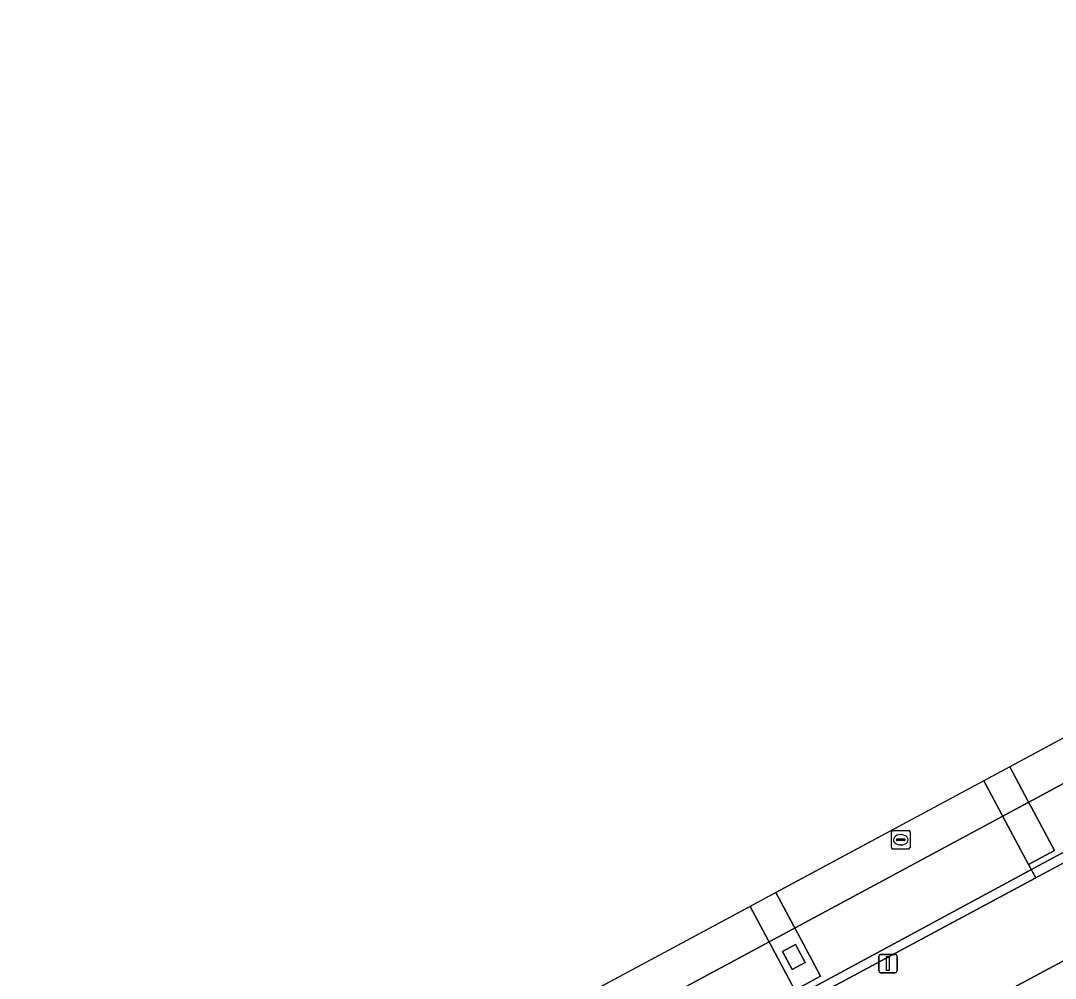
# Model space of a CAD drawing. Extents: x 159489 to 160304, y 383825 to 384531.
# Drawn here: x 159488.5 to 159544.6, y 384336.8 to 384388.6 of the extents above; entities that cross this region are included whole.
import ezdxf

# ---------------------------------------------------------------- set-up
doc = ezdxf.new("R2010")
doc.units = 0
for name, color, linetype in [('IMGEO_Berm_open', 7, 'Continuous'), ('IMGEO_Dek', 7, 'Continuous'), ('IMGEO_Groenvoorziening', 7, 'Continuous'), ('IMGEO_Lichtmast', 7, 'Continuous'), ('IMGEO_Pijler', 7, 'Continuous'), ('IMGEO_Rijbaan_regionaal_gesloten', 7, 'Continuous'), ('IMGEO_Rioolput', 7, 'Continuous'), ('IMGEO_Voetgangersgebied_gesloten', 7, 'Continuous'), ('IMGEO_Voetgangersgebied_open', 7, 'Continuous')]:
    doc.layers.add(name, color=color, linetype=linetype)

msp = doc.modelspace()

# ---------------------------------------------------------------- linework, layer by layer
at = {"layer": 'IMGEO_Berm_open'}
msp.add_lwpolyline([(159506.853, 384322.564), (159549.818, 384345.616), (159555.628, 384348.734), (159555.907, 384348.884), (159569.121, 384355.973), (159618.393, 384382.41), (159620.115, 384383.333), (159619.966, 384383.61), (159617.94, 384382.518), (159616.597, 384381.793), (159595.84, 384370.739), (159577.717, 384361.023), (159568.472, 384356.103), (159557.818, 384350.431), (159555.814, 384349.365), (159555.254, 384349.067), (159549.006, 384345.74), (159548.566, 384345.506), (159543.661, 384342.895), (159543.262, 384342.679), (159524.772, 384332.69)], dxfattribs=at)
at = {"layer": 'IMGEO_Dek'}
msp.add_lwpolyline([(159488.508, 384319.441), (159491.36, 384314.274), (159493.126, 384315.218), (159493.745, 384315.549), (159500.607, 384319.217), (159503.5, 384320.764), (159504.356, 384321.224), (159506.58, 384322.417), (159506.853, 384322.564), (159543.492, 384342.222), (159549.818, 384345.616), (159555.628, 384348.734), (159555.907, 384348.884), (159569.121, 384355.973), (159618.393, 384382.41), (159620.115, 384383.333), (159619.966, 384383.61), (159618.385, 384386.561), (159617.271, 384388.641)], close=True, dxfattribs=at)
at = {"layer": 'IMGEO_Groenvoorziening'}
msp.add_lwpolyline([(159578.411, 384329.953), (159562.552, 384338.47), (159554.539, 384342.832), (159541.465, 384335.842)], dxfattribs=at)
at = {"layer": 'IMGEO_Lichtmast'}
for p, q in [((159534.992, 384337.184), (159534.992, 384337.984)), ((159534.992, 384337.984), (159534.992, 384337.184)), ((159535.092, 384338.084), (159535.882, 384338.084)), ((159535.882, 384338.084), (159535.092, 384338.084)), ((159535.982, 384337.984), (159535.982, 384337.184)), ((159535.982, 384337.184), (159535.982, 384337.984)), ((159535.882, 384337.084), (159535.092, 384337.084)), ((159535.092, 384337.084), (159535.882, 384337.084))]:
    msp.add_line(p, q, dxfattribs=at)
msp.add_lwpolyline([(159535.412, 384337.959), (159535.562, 384337.959), (159535.562, 384337.209), (159535.412, 384337.209), (159535.412, 384337.959)], dxfattribs=at)
for centre, start, end in [((159535.092, 384337.984), 90, 180), ((159535.092, 384337.984), 90, 180), ((159535.882, 384337.984), 0, 90), ((159535.882, 384337.984), 360, 90), ((159535.092, 384337.184), 180, 270), ((159535.092, 384337.184), 180, 270), ((159535.882, 384337.184), 270, 0), ((159535.882, 384337.184), 270, 0)]:
    msp.add_arc(centre, 0.1, start, end, dxfattribs=at)
at = {"layer": 'IMGEO_Pijler'}
for points in [[(159540.688, 384347.484), (159541.667, 384345.648), (159541.865, 384345.278), (159543.105, 384342.953), (159544.516, 384343.706), (159543.272, 384346.037), (159543.077, 384346.403), (159542.097, 384348.241)], [(159528.02, 384340.675), (159528.995, 384338.855), (159529.211, 384338.451), (159530.443, 384336.15), (159531.845, 384336.901), (159530.611, 384339.207), (159530.396, 384339.607), (159529.421, 384341.428)], [(159530.308, 384337.262), (159531.013, 384337.639), (159530.491, 384338.615), (159529.786, 384338.238)], [(159530.308, 384337.262), (159529.786, 384338.238), (159530.491, 384338.615), (159531.013, 384337.639)]]:
    msp.add_lwpolyline(points, close=True, dxfattribs=at)
at = {"layer": 'IMGEO_Rijbaan_regionaal_gesloten'}
msp.add_lwpolyline([(159489.531, 384317.589), (159499.262, 384322.788), (159516.94, 384332.242), (159553.091, 384351.689), (159570.032, 384360.747), (159613.14, 384383.883), (159618.33, 384386.664), (159617.271, 384388.641), (159488.508, 384319.441)], close=True, dxfattribs=at)
msp.add_lwpolyline([(159524.772, 384332.69), (159543.262, 384342.679), (159543.661, 384342.895), (159548.566, 384345.506), (159549.006, 384345.74), (159555.254, 384349.067), (159555.814, 384349.365), (159557.818, 384350.431), (159568.472, 384356.103), (159577.717, 384361.023), (159595.84, 384370.739), (159616.597, 384381.793), (159617.94, 384382.518), (159619.966, 384383.61), (159618.33, 384386.664), (159613.14, 384383.883), (159570.032, 384360.747), (159553.091, 384351.689), (159516.94, 384332.242)], dxfattribs=at)
at = {"layer": 'IMGEO_Rioolput'}
for p, q in [((159535.688, 384343.861), (159535.688, 384344.713)), ((159535.763, 384344.787), (159536.615, 384344.787)), ((159536.689, 384344.713), (159536.689, 384343.861)), ((159535.947, 384344.281), (159535.947, 384344.293)), ((159536.385, 384344.244), (159535.987, 384344.244)), ((159535.99, 384344.33), (159536.388, 384344.33)), ((159536.176, 384344.567), (159536.201, 384344.567)), ((159536.431, 384344.293), (159536.431, 384344.281)), ((159536.615, 384343.787), (159535.763, 384343.787)), ((159536.199, 384344.007), (159536.174, 384344.007))]:
    msp.add_line(p, q, dxfattribs=at)
for points in [[(159535.688, 384343.861), (159535.688, 384344.713)], [(159535.763, 384344.787), (159536.615, 384344.787)], [(159536.689, 384344.713), (159536.689, 384343.861)], [(159536.615, 384343.787), (159535.763, 384343.787)]]:
    msp.add_lwpolyline(points, dxfattribs=at)
for centre, radius, start, end in [((159535.765, 384344.711), 0.0765, 91.552, 178.448), ((159535.765, 384344.711), 0.0765, 91.552, 178.448), ((159536.613, 384344.711), 0.0765, 1.552, 88.448), ((159536.613, 384344.711), 0.0765, 1.552, 88.448), ((159535.987, 384344.29), 0.0403, 85.8775, 175.7526), ((159535.984, 384344.28), 0.0366, 178.938, 274.7102), ((159536.388, 384344.287), 0.043, 264.8664, 352.4533), ((159536.392, 384344.292), 0.0386, 1.7309, 96.639), ((159535.765, 384343.863), 0.0765, 181.552, 268.448), ((159535.765, 384343.863), 0.0765, 181.552, 268.448), ((159536.613, 384343.863), 0.0765, 271.552, 358.448), ((159536.613, 384343.863), 0.0765, 271.552, 358.448)]:
    msp.add_arc(centre, radius, start, end, dxfattribs=at)
for centre, major_axis, ratio, start_param, end_param in [((159536.175, 384344.287), (-0.387, 0.002), 0.722429, 4.712389, 7.853982), ((159536.2, 384344.287), (-0.39, 0.002), 0.717154, 1.570796, 4.712389)]:
    msp.add_ellipse(centre, major_axis=major_axis, ratio=ratio, start_param=start_param, end_param=end_param, dxfattribs=at)
at = {"layer": 'IMGEO_Voetgangersgebied_gesloten'}
for points in [[(159544.6, 384349.586), (159542.097, 384348.241), (159543.077, 384346.403), (159543.272, 384346.037), (159544.516, 384343.706), (159543.105, 384342.953), (159543.495, 384342.224), (159506.832, 384322.556), (159506.447, 384323.307), (159506.177, 384323.161), (159505.105, 384322.58), (159503.903, 384324.798), (159503.648, 384325.269), (159502.679, 384327.057), (159496.453, 384323.711), (159499.089, 384318.808), (159499.214, 384318.527), (159500.366, 384319.043), (159501.968, 384315.441), (159500.822, 384314.935), (159500.96, 384314.643)], [(159502.21, 384314.104), (159504.629, 384315.388), (159521.207, 384324.29), (159520.929, 384324.852), (159534.827, 384332.312), (159541.465, 384335.842), (159554.539, 384342.832), (159551.757, 384344.289), (159551.418, 384344.475), (159549.06, 384345.769)]]:
    msp.add_lwpolyline(points, dxfattribs=at)
at = {"layer": 'IMGEO_Voetgangersgebied_open'}
msp.add_lwpolyline([(159506.832, 384322.556), (159543.495, 384342.224), (159543.105, 384342.953), (159541.865, 384345.278), (159541.667, 384345.648), (159540.688, 384347.484), (159529.421, 384341.428), (159530.396, 384339.607), (159530.611, 384339.207), (159531.845, 384336.901), (159530.443, 384336.15), (159529.211, 384338.451), (159528.995, 384338.855), (159528.02, 384340.675), (159516.718, 384334.601)], dxfattribs=at)

doc.saveas('drawing.dxf')
